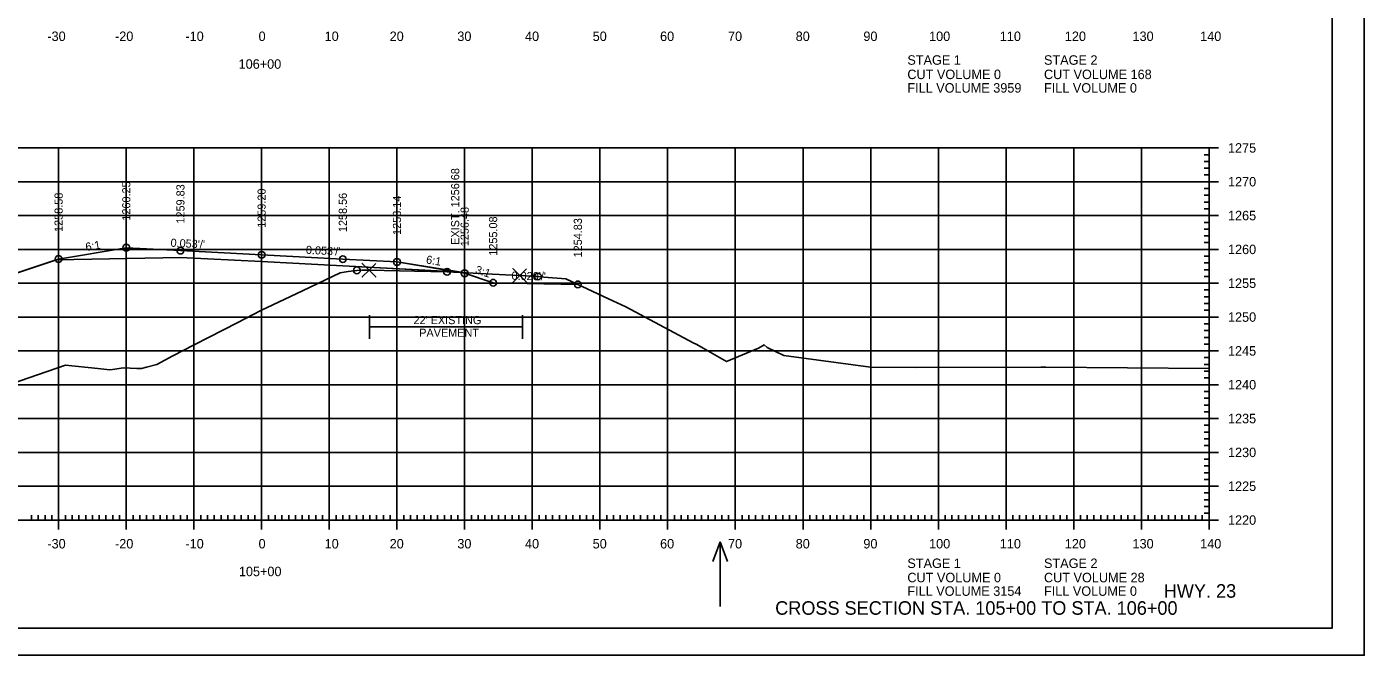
# Model space of a CAD drawing. Extents: x 1406028 to 1412453, y 321733 to 325986.
# Drawn here: x 1406555.2 to 1406752.8, y 322359.3 to 322452.2 of the extents above; entities that cross this region are included whole.
import ezdxf

# ---------------------------------------------------------------- set-up
doc = ezdxf.new("R2010")
doc.units = 0
for name, color, linetype in [('R_Alt Surface', 7, 'Continuous'), ('R_Axis', 7, 'Continuous'), ('R_Axis Annot', 7, 'Continuous'), ('R_Border', 7, 'Continuous'), ('R_Draft', 7, 'Continuous'), ('R_Exist Surface', 7, 'Continuous'), ('R_Fin Surface', 7, 'Continuous'), ('R_Fin Surface Annot', 7, 'Continuous'), ('R_Grid', 7, 'Continuous'), ('R_No Plot', 7, 'Continuous'), ('R_Proposed Const Limits', 7, 'Continuous'), ('R_Proposed Road', 7, 'Continuous'), ('R_Water Annot', 7, 'Continuous'), ('R_Xsect Elev', 7, 'Continuous')]:
    doc.layers.add(name, color=color, linetype=linetype)

msp = doc.modelspace()

# ---------------------------------------------------------------- linework, layer by layer
at = {"layer": 'R_Alt Surface'}
msp.add_lwpolyline([(1406559.52, 322417.79), (1406577.88, 322418.15), (1406589.88, 322417.52), (1406601.88, 322416.89), (1406619.38, 322415.97)], dxfattribs=at)
at = {"layer": 'R_Axis'}
for p, q in [((1406731.28, 322434.33), (1406728.48, 322434.33)), ((1406729.88, 322379.33), (1406729.88, 322434.33)), ((1406729.88, 322433.33), (1406729.18, 322433.33)), ((1406729.88, 322432.33), (1406729.18, 322432.33)), ((1406729.88, 322431.33), (1406729.18, 322431.33)), ((1406729.88, 322430.33), (1406729.18, 322430.33)), ((1406731.28, 322429.33), (1406728.48, 322429.33)), ((1406729.88, 322428.33), (1406729.18, 322428.33)), ((1406729.88, 322427.33), (1406729.18, 322427.33)), ((1406729.88, 322426.33), (1406729.18, 322426.33)), ((1406731.28, 322424.33), (1406728.48, 322424.33)), ((1406729.88, 322425.33), (1406729.18, 322425.33)), ((1406729.88, 322423.33), (1406729.18, 322423.33)), ((1406729.88, 322422.33), (1406729.18, 322422.33)), ((1406729.88, 322421.33), (1406729.18, 322421.33)), ((1406729.88, 322420.33), (1406729.18, 322420.33)), ((1406731.28, 322419.33), (1406728.48, 322419.33)), ((1406729.88, 322418.33), (1406729.18, 322418.33)), ((1406729.88, 322417.33), (1406729.18, 322417.33)), ((1406729.88, 322416.33), (1406729.18, 322416.33)), ((1406731.28, 322414.33), (1406728.48, 322414.33)), ((1406729.88, 322415.33), (1406729.18, 322415.33)), ((1406729.88, 322413.33), (1406729.18, 322413.33)), ((1406729.88, 322412.33), (1406729.18, 322412.33)), ((1406729.88, 322411.33), (1406729.18, 322411.33)), ((1406729.88, 322410.33), (1406729.18, 322410.33)), ((1406731.28, 322409.33), (1406728.48, 322409.33)), ((1406729.88, 322408.33), (1406729.18, 322408.33)), ((1406729.88, 322407.33), (1406729.18, 322407.33)), ((1406729.88, 322406.33), (1406729.18, 322406.33)), ((1406731.28, 322404.33), (1406728.48, 322404.33)), ((1406729.88, 322405.33), (1406729.18, 322405.33)), ((1406729.88, 322403.33), (1406729.18, 322403.33)), ((1406729.88, 322402.33), (1406729.18, 322402.33)), ((1406729.88, 322401.33), (1406729.18, 322401.33)), ((1406729.88, 322400.33), (1406729.18, 322400.33)), ((1406731.28, 322399.33), (1406728.48, 322399.33)), ((1406729.88, 322398.33), (1406729.18, 322398.33)), ((1406729.88, 322397.33), (1406729.18, 322397.33)), ((1406729.88, 322396.33), (1406729.18, 322396.33)), ((1406731.28, 322394.33), (1406728.48, 322394.33)), ((1406729.88, 322395.33), (1406729.18, 322395.33)), ((1406729.88, 322393.33), (1406729.18, 322393.33)), ((1406729.88, 322392.33), (1406729.18, 322392.33)), ((1406729.88, 322391.33), (1406729.18, 322391.33)), ((1406729.88, 322390.33), (1406729.18, 322390.33)), ((1406731.28, 322389.33), (1406728.48, 322389.33)), ((1406729.88, 322388.33), (1406729.18, 322388.33)), ((1406729.88, 322387.33), (1406729.18, 322387.33)), ((1406729.88, 322386.33), (1406729.18, 322386.33)), ((1406731.28, 322384.33), (1406728.48, 322384.33)), ((1406729.88, 322385.33), (1406729.18, 322385.33)), ((1406729.88, 322383.33), (1406729.18, 322383.33)), ((1406729.88, 322382.33), (1406729.18, 322382.33)), ((1406559.88, 322377.93), (1406559.88, 322380.73)), ((1406569.88, 322377.93), (1406569.88, 322380.73)), ((1406579.88, 322377.93), (1406579.88, 322380.73)), ((1406589.88, 322377.93), (1406589.88, 322380.73)), ((1406599.88, 322377.93), (1406599.88, 322380.73)), ((1406609.88, 322377.93), (1406609.88, 322380.73)), ((1406619.88, 322377.93), (1406619.88, 322380.73)), ((1406629.88, 322377.93), (1406629.88, 322380.73)), ((1406639.88, 322377.93), (1406639.88, 322380.73)), ((1406649.88, 322377.93), (1406649.88, 322380.73)), ((1406659.88, 322377.93), (1406659.88, 322380.73)), ((1406669.88, 322377.93), (1406669.88, 322380.73)), ((1406679.88, 322377.93), (1406679.88, 322380.73)), ((1406689.88, 322377.93), (1406689.88, 322380.73)), ((1406699.88, 322377.93), (1406699.88, 322380.73)), ((1406709.88, 322377.93), (1406709.88, 322380.73)), ((1406719.88, 322377.93), (1406719.88, 322380.73)), ((1406729.88, 322381.33), (1406729.18, 322381.33)), ((1406729.88, 322380.33), (1406729.18, 322380.33)), ((1406729.88, 322377.93), (1406729.88, 322380.73)), ((1406449.88, 322379.33), (1406729.88, 322379.33)), ((1406555.88, 322379.33), (1406555.88, 322380.03)), ((1406556.88, 322379.33), (1406556.88, 322380.03)), ((1406557.88, 322379.33), (1406557.88, 322380.03)), ((1406558.88, 322379.33), (1406558.88, 322380.03)), ((1406560.88, 322379.33), (1406560.88, 322380.03)), ((1406561.88, 322379.33), (1406561.88, 322380.03)), ((1406562.88, 322379.33), (1406562.88, 322380.03)), ((1406563.88, 322379.33), (1406563.88, 322380.03)), ((1406564.88, 322379.33), (1406564.88, 322380.03)), ((1406565.88, 322379.33), (1406565.88, 322380.03)), ((1406566.88, 322379.33), (1406566.88, 322380.03)), ((1406567.88, 322379.33), (1406567.88, 322380.03)), ((1406568.88, 322379.33), (1406568.88, 322380.03)), ((1406570.88, 322379.33), (1406570.88, 322380.03)), ((1406571.88, 322379.33), (1406571.88, 322380.03)), ((1406572.88, 322379.33), (1406572.88, 322380.03)), ((1406573.88, 322379.33), (1406573.88, 322380.03)), ((1406574.88, 322379.33), (1406574.88, 322380.03)), ((1406575.88, 322379.33), (1406575.88, 322380.03)), ((1406576.88, 322379.33), (1406576.88, 322380.03)), ((1406577.88, 322379.33), (1406577.88, 322380.03)), ((1406578.88, 322379.33), (1406578.88, 322380.03)), ((1406580.88, 322379.33), (1406580.88, 322380.03)), ((1406581.88, 322379.33), (1406581.88, 322380.03)), ((1406582.88, 322379.33), (1406582.88, 322380.03)), ((1406583.88, 322379.33), (1406583.88, 322380.03)), ((1406584.88, 322379.33), (1406584.88, 322380.03)), ((1406585.88, 322379.33), (1406585.88, 322380.03)), ((1406586.88, 322379.33), (1406586.88, 322380.03)), ((1406587.88, 322379.33), (1406587.88, 322380.03)), ((1406588.88, 322379.33), (1406588.88, 322380.03)), ((1406590.88, 322379.33), (1406590.88, 322380.03)), ((1406591.88, 322379.33), (1406591.88, 322380.03)), ((1406592.88, 322379.33), (1406592.88, 322380.03)), ((1406593.88, 322379.33), (1406593.88, 322380.03)), ((1406594.88, 322379.33), (1406594.88, 322380.03)), ((1406595.88, 322379.33), (1406595.88, 322380.03)), ((1406596.88, 322379.33), (1406596.88, 322380.03)), ((1406597.88, 322379.33), (1406597.88, 322380.03)), ((1406598.88, 322379.33), (1406598.88, 322380.03)), ((1406600.88, 322379.33), (1406600.88, 322380.03)), ((1406601.88, 322379.33), (1406601.88, 322380.03)), ((1406602.88, 322379.33), (1406602.88, 322380.03)), ((1406603.88, 322379.33), (1406603.88, 322380.03)), ((1406604.88, 322379.33), (1406604.88, 322380.03)), ((1406605.88, 322379.33), (1406605.88, 322380.03)), ((1406606.88, 322379.33), (1406606.88, 322380.03)), ((1406607.88, 322379.33), (1406607.88, 322380.03)), ((1406608.88, 322379.33), (1406608.88, 322380.03)), ((1406610.88, 322379.33), (1406610.88, 322380.03)), ((1406611.88, 322379.33), (1406611.88, 322380.03)), ((1406612.88, 322379.33), (1406612.88, 322380.03)), ((1406613.88, 322379.33), (1406613.88, 322380.03)), ((1406614.88, 322379.33), (1406614.88, 322380.03)), ((1406615.88, 322379.33), (1406615.88, 322380.03)), ((1406616.88, 322379.33), (1406616.88, 322380.03)), ((1406617.88, 322379.33), (1406617.88, 322380.03)), ((1406618.88, 322379.33), (1406618.88, 322380.03)), ((1406620.88, 322379.33), (1406620.88, 322380.03)), ((1406621.88, 322379.33), (1406621.88, 322380.03)), ((1406622.88, 322379.33), (1406622.88, 322380.03)), ((1406623.88, 322379.33), (1406623.88, 322380.03)), ((1406624.88, 322379.33), (1406624.88, 322380.03)), ((1406625.88, 322379.33), (1406625.88, 322380.03)), ((1406626.88, 322379.33), (1406626.88, 322380.03)), ((1406627.88, 322379.33), (1406627.88, 322380.03)), ((1406628.88, 322379.33), (1406628.88, 322380.03)), ((1406630.88, 322379.33), (1406630.88, 322380.03)), ((1406631.88, 322379.33), (1406631.88, 322380.03)), ((1406632.88, 322379.33), (1406632.88, 322380.03)), ((1406633.88, 322379.33), (1406633.88, 322380.03)), ((1406634.88, 322379.33), (1406634.88, 322380.03)), ((1406635.88, 322379.33), (1406635.88, 322380.03)), ((1406636.88, 322379.33), (1406636.88, 322380.03)), ((1406637.88, 322379.33), (1406637.88, 322380.03)), ((1406638.88, 322379.33), (1406638.88, 322380.03)), ((1406640.88, 322379.33), (1406640.88, 322380.03)), ((1406641.88, 322379.33), (1406641.88, 322380.03)), ((1406642.88, 322379.33), (1406642.88, 322380.03)), ((1406643.88, 322379.33), (1406643.88, 322380.03)), ((1406644.88, 322379.33), (1406644.88, 322380.03)), ((1406645.88, 322379.33), (1406645.88, 322380.03)), ((1406646.88, 322379.33), (1406646.88, 322380.03)), ((1406647.88, 322379.33), (1406647.88, 322380.03)), ((1406648.88, 322379.33), (1406648.88, 322380.03)), ((1406650.88, 322379.33), (1406650.88, 322380.03)), ((1406651.88, 322379.33), (1406651.88, 322380.03)), ((1406652.88, 322379.33), (1406652.88, 322380.03)), ((1406653.88, 322379.33), (1406653.88, 322380.03)), ((1406654.88, 322379.33), (1406654.88, 322380.03)), ((1406655.88, 322379.33), (1406655.88, 322380.03)), ((1406656.88, 322379.33), (1406656.88, 322380.03)), ((1406657.88, 322379.33), (1406657.88, 322380.03)), ((1406658.88, 322379.33), (1406658.88, 322380.03)), ((1406660.88, 322379.33), (1406660.88, 322380.03)), ((1406661.88, 322379.33), (1406661.88, 322380.03)), ((1406662.88, 322379.33), (1406662.88, 322380.03)), ((1406663.88, 322379.33), (1406663.88, 322380.03)), ((1406664.88, 322379.33), (1406664.88, 322380.03)), ((1406665.88, 322379.33), (1406665.88, 322380.03)), ((1406666.88, 322379.33), (1406666.88, 322380.03)), ((1406667.88, 322379.33), (1406667.88, 322380.03)), ((1406668.88, 322379.33), (1406668.88, 322380.03)), ((1406670.88, 322379.33), (1406670.88, 322380.03)), ((1406671.88, 322379.33), (1406671.88, 322380.03)), ((1406672.88, 322379.33), (1406672.88, 322380.03)), ((1406673.88, 322379.33), (1406673.88, 322380.03)), ((1406674.88, 322379.33), (1406674.88, 322380.03)), ((1406675.88, 322379.33), (1406675.88, 322380.03)), ((1406676.88, 322379.33), (1406676.88, 322380.03)), ((1406677.88, 322379.33), (1406677.88, 322380.03)), ((1406678.88, 322379.33), (1406678.88, 322380.03)), ((1406680.88, 322379.33), (1406680.88, 322380.03)), ((1406681.88, 322379.33), (1406681.88, 322380.03)), ((1406682.88, 322379.33), (1406682.88, 322380.03)), ((1406683.88, 322379.33), (1406683.88, 322380.03)), ((1406684.88, 322379.33), (1406684.88, 322380.03)), ((1406685.88, 322379.33), (1406685.88, 322380.03)), ((1406686.88, 322379.33), (1406686.88, 322380.03)), ((1406687.88, 322379.33), (1406687.88, 322380.03)), ((1406688.88, 322379.33), (1406688.88, 322380.03)), ((1406690.88, 322379.33), (1406690.88, 322380.03)), ((1406691.88, 322379.33), (1406691.88, 322380.03)), ((1406692.88, 322379.33), (1406692.88, 322380.03)), ((1406693.88, 322379.33), (1406693.88, 322380.03)), ((1406694.88, 322379.33), (1406694.88, 322380.03)), ((1406695.88, 322379.33), (1406695.88, 322380.03)), ((1406696.88, 322379.33), (1406696.88, 322380.03)), ((1406697.88, 322379.33), (1406697.88, 322380.03)), ((1406698.88, 322379.33), (1406698.88, 322380.03)), ((1406700.88, 322379.33), (1406700.88, 322380.03)), ((1406701.88, 322379.33), (1406701.88, 322380.03)), ((1406702.88, 322379.33), (1406702.88, 322380.03)), ((1406703.88, 322379.33), (1406703.88, 322380.03)), ((1406704.88, 322379.33), (1406704.88, 322380.03)), ((1406705.88, 322379.33), (1406705.88, 322380.03)), ((1406706.88, 322379.33), (1406706.88, 322380.03)), ((1406707.88, 322379.33), (1406707.88, 322380.03)), ((1406708.88, 322379.33), (1406708.88, 322380.03)), ((1406710.88, 322379.33), (1406710.88, 322380.03)), ((1406711.88, 322379.33), (1406711.88, 322380.03)), ((1406712.88, 322379.33), (1406712.88, 322380.03)), ((1406713.88, 322379.33), (1406713.88, 322380.03)), ((1406714.88, 322379.33), (1406714.88, 322380.03)), ((1406715.88, 322379.33), (1406715.88, 322380.03)), ((1406716.88, 322379.33), (1406716.88, 322380.03)), ((1406717.88, 322379.33), (1406717.88, 322380.03)), ((1406718.88, 322379.33), (1406718.88, 322380.03)), ((1406720.88, 322379.33), (1406720.88, 322380.03)), ((1406721.88, 322379.33), (1406721.88, 322380.03)), ((1406722.88, 322379.33), (1406722.88, 322380.03)), ((1406723.88, 322379.33), (1406723.88, 322380.03)), ((1406724.88, 322379.33), (1406724.88, 322380.03)), ((1406725.88, 322379.33), (1406725.88, 322380.03)), ((1406726.88, 322379.33), (1406726.88, 322380.03)), ((1406727.88, 322379.33), (1406727.88, 322380.03)), ((1406731.28, 322379.33), (1406728.48, 322379.33)), ((1406728.88, 322379.33), (1406728.88, 322380.03))]:
    msp.add_line(p, q, dxfattribs=at)
at = {"layer": 'R_Border'}
for q in [(1406748.06, 322568.79), (1406431.88, 322363.33)]:
    msp.add_line((1406748.06, 322363.33), q, dxfattribs=at)
at = {"layer": 'R_Draft'}
for p, q in [((1406605.8, 322409.62), (1406605.8, 322406.12)), ((1406605.82, 322407.9), (1406628.41, 322407.9)), ((1406628.43, 322409.62), (1406628.43, 322406.12))]:
    msp.add_line(p, q, dxfattribs=at)
at = {"layer": 'R_Exist Surface'}
msp.add_lwpolyline([(1406552.78, 322399.4), (1406560.89, 322402.23), (1406565.68, 322401.75), (1406567.43, 322401.52), (1406567.85, 322401.58), (1406569.47, 322401.83), (1406571.46, 322401.75), (1406572.12, 322401.72), (1406572.87, 322401.9), (1406574.42, 322402.32), (1406576.78, 322403.61), (1406579.92, 322405.23), (1406586.35, 322408.51), (1406589.76, 322410.3), (1406595.91, 322413.21), (1406601.47, 322415.86), (1406602.66, 322416.05), (1406603.96, 322416.23), (1406604.7, 322416.24), (1406605.75, 322416.26), (1406612.49, 322416.12), (1406617.28, 322416.01), (1406625.91, 322415.58), (1406628.03, 322415.47), (1406630.45, 322415.34), (1406630.71, 322415.32), (1406631.6, 322415.23), (1406634.83, 322414.99), (1406641.14, 322412.02), (1406643.71, 322410.82), (1406653.66, 322405.53), (1406654.21, 322405.26), (1406655.15, 322404.71), (1406658.56, 322402.75), (1406663.32, 322404.74), (1406664.15, 322405.21), (1406664.6, 322404.81), (1406667.04, 322403.65), (1406669.61, 322403.3), (1406679.87, 322401.9), (1406686.53, 322401.89), (1406705, 322401.93), (1406705.75, 322401.93), (1406729.88, 322401.74)], dxfattribs=at)
at = {"layer": 'R_Fin Surface'}
for points in [[(1406502.36, 322398.74), (1406559.52, 322417.79), (1406559.88, 322417.91), (1406569.88, 322419.58), (1406577.88, 322419.15), (1406589.88, 322418.52), (1406601.88, 322417.89), (1406609.88, 322417.47), (1406619.38, 322415.97), (1406619.88, 322415.8), (1406624.09, 322414.4), (1406636.61, 322414.15)], [(1406569.88, 322419.58), (1406577.88, 322419.15), (1406589.88, 322418.52), (1406601.88, 322417.89), (1406609.88, 322417.47)]]:
    msp.add_lwpolyline(points, dxfattribs=at)
at = {"layer": 'R_Grid'}
for p, q in [((1406449.88, 322434.33), (1406729.88, 322434.33)), ((1406559.88, 322379.33), (1406559.88, 322434.33)), ((1406569.88, 322379.33), (1406569.88, 322434.33)), ((1406579.88, 322379.33), (1406579.88, 322434.33)), ((1406589.88, 322379.33), (1406589.88, 322434.33)), ((1406599.88, 322379.33), (1406599.88, 322434.33)), ((1406609.88, 322379.33), (1406609.88, 322434.33)), ((1406619.88, 322379.33), (1406619.88, 322434.33)), ((1406629.88, 322379.33), (1406629.88, 322434.33)), ((1406639.88, 322379.33), (1406639.88, 322434.33)), ((1406649.88, 322379.33), (1406649.88, 322434.33)), ((1406659.88, 322379.33), (1406659.88, 322434.33)), ((1406669.88, 322379.33), (1406669.88, 322434.33)), ((1406679.88, 322379.33), (1406679.88, 322434.33)), ((1406689.88, 322379.33), (1406689.88, 322434.33)), ((1406699.88, 322379.33), (1406699.88, 322434.33)), ((1406709.88, 322379.33), (1406709.88, 322434.33)), ((1406719.88, 322379.33), (1406719.88, 322434.33)), ((1406729.88, 322379.33), (1406729.88, 322434.33)), ((1406449.88, 322429.33), (1406729.88, 322429.33)), ((1406449.88, 322424.33), (1406729.88, 322424.33)), ((1406449.88, 322419.33), (1406729.88, 322419.33)), ((1406449.88, 322414.33), (1406729.88, 322414.33)), ((1406449.88, 322409.33), (1406729.88, 322409.33)), ((1406449.88, 322404.33), (1406729.88, 322404.33)), ((1406449.88, 322399.33), (1406729.88, 322399.33)), ((1406449.88, 322394.33), (1406729.88, 322394.33)), ((1406449.88, 322389.33), (1406729.88, 322389.33)), ((1406449.88, 322384.33), (1406729.88, 322384.33)), ((1406449.88, 322379.33), (1406729.88, 322379.33))]:
    msp.add_line(p, q, dxfattribs=at)
at = {"layer": 'R_No Plot'}
msp.add_line((1406419.48, 322359.35), (1406752.82, 322359.35), dxfattribs=at)
for points in [[(1406419.48, 322572.68), (1406752.82, 322572.68), (1406752.82, 322359.34), (1406419.48, 322359.34)], [(1406665.8, 322568.79), (1406685.42, 322568.79), (1406685.42, 322558.91), (1406701.54, 322558.91), (1406724.73, 322558.91), (1406724.73, 322534.58), (1406748.06, 322534.58), (1406748.06, 322363.33), (1406431.88, 322363.33), (1406431.88, 322568.79)], [(1406619.22, 322415.91), (1406625.91, 322415.58), (1406628.03, 322415.47), (1406630.45, 322415.34), (1406630.71, 322415.32), (1406631.6, 322415.23), (1406634.83, 322414.99), (1406636.61, 322414.15), (1406624.09, 322414.4), (1406619.88, 322415.8)]]:
    msp.add_lwpolyline(points, close=True, dxfattribs=at)
for points in [[(1406552.78, 322399.4), (1406560.89, 322402.23), (1406565.68, 322401.75), (1406567.43, 322401.52), (1406567.85, 322401.58), (1406569.47, 322401.83), (1406571.46, 322401.75), (1406572.12, 322401.72), (1406572.87, 322401.9), (1406574.42, 322402.32), (1406576.78, 322403.61), (1406579.92, 322405.23), (1406586.35, 322408.51), (1406589.76, 322410.3), (1406595.91, 322413.21), (1406601.47, 322415.86), (1406602.66, 322416.05), (1406603.96, 322416.23), (1406604.7, 322416.24), (1406605.75, 322416.26), (1406612.49, 322416.12), (1406617.28, 322416.01), (1406619.22, 322415.91), (1406618.65, 322416.01), (1406601.88, 322416.89), (1406589.88, 322417.52), (1406577.88, 322418.15), (1406559.52, 322417.79), (1406502.36, 322398.74)], [(1406605.75, 322416.26), (1406604.75, 322417.26), (1406605.75, 322416.26), (1406604.75, 322415.26), (1406605.75, 322416.26), (1406606.75, 322415.26), (1406605.75, 322416.26), (1406606.75, 322417.26)], [(1406628.03, 322415.47), (1406627.03, 322416.47), (1406628.03, 322415.47), (1406627.03, 322414.47), (1406628.03, 322415.47), (1406629.03, 322414.47), (1406628.03, 322415.47), (1406629.03, 322416.47)]]:
    msp.add_lwpolyline(points, dxfattribs=at)
for centre in [(1406569.88, 322419.58), (1406559.88, 322417.91), (1406577.88, 322419.15), (1406589.88, 322418.52), (1406601.88, 322417.89), (1406609.88, 322417.47), (1406603.96, 322416.23), (1406617.28, 322416.01), (1406619.88, 322415.8), (1406630.71, 322415.32), (1406624.09, 322414.4), (1406636.61, 322414.15)]:
    msp.add_circle(centre, 0.5, dxfattribs=at)
at = {"layer": 'R_Proposed Const Limits'}
for points in [[(1406559.88, 322417.91), (1406502.36, 322398.74)], [(1406624.09, 322414.4), (1406636.61, 322414.15)]]:
    msp.add_lwpolyline(points, dxfattribs=at)
at = {"layer": 'R_Proposed Road'}
for points in [[(1406569.88, 322419.58), (1406559.88, 322417.91)], [(1406609.88, 322417.47), (1406619.88, 322415.8)], [(1406619.88, 322415.8), (1406624.09, 322414.4)]]:
    msp.add_lwpolyline(points, dxfattribs=at)
at = {"layer": 'R_Water Annot'}
for p, q in [((1406657.63, 322376.11), (1406656.56, 322373.18)), ((1406657.63, 322366.54), (1406657.63, 322376.11)), ((1406657.63, 322376.11), (1406658.7, 322373.18))]:
    msp.add_line(p, q, dxfattribs=at)

# ---------------------------------------------------------------- texts
at = {"layer": 'R_Axis Annot'}
for s, p in [('-30', (1406558.22, 322450.13)), ('-20', (1406568.22, 322450.13)), ('-10', (1406578.62, 322450.13)), ('0', (1406589.43, 322450.13)), ('10', (1406599.19, 322450.13)), ('20', (1406608.8, 322450.13)), ('30', (1406618.8, 322450.13)), ('40', (1406628.8, 322450.13)), ('50', (1406638.8, 322450.13)), ('60', (1406648.76, 322450.13)), ('70', (1406658.8, 322450.13)), ('80', (1406668.8, 322450.13)), ('90', (1406678.8, 322450.13)), ('100', (1406688.51, 322450.13)), ('110', (1406698.96, 322450.13)), ('120', (1406708.57, 322450.13)), ('130', (1406718.57, 322450.13)), ('140', (1406728.57, 322450.13)), ('106+00', (1406586.48, 322446.03)), ('STAGE 1', (1406685.3, 322446.62)), ('STAGE 2', (1406705.49, 322446.62)), ('CUT VOLUME 0', (1406685.3, 322444.5)), ('CUT VOLUME 168', (1406705.49, 322444.5)), ('FILL VOLUME 3959', (1406685.3, 322442.5)), ('FILL VOLUME 0', (1406705.49, 322442.5)), ('1275', (1406732.68, 322433.63)), ('1270', (1406732.68, 322428.63)), ('1265', (1406732.68, 322423.63)), ('1260', (1406732.68, 322418.63)), ('1255', (1406732.68, 322413.63)), ('1250', (1406732.68, 322408.63)), ('1245', (1406732.68, 322403.63)), ('1240', (1406732.68, 322398.63)), ('1235', (1406732.68, 322393.63)), ('1230', (1406732.68, 322388.63)), ('1225', (1406732.68, 322383.63)), ('1220', (1406732.68, 322378.63)), ('-30', (1406558.22, 322375.13)), ('-20', (1406568.22, 322375.13)), ('-10', (1406578.62, 322375.13)), ('0', (1406589.43, 322375.13)), ('10', (1406599.19, 322375.13)), ('20', (1406608.8, 322375.13)), ('30', (1406618.8, 322375.13)), ('40', (1406628.8, 322375.13)), ('50', (1406638.8, 322375.13)), ('60', (1406648.76, 322375.13)), ('70', (1406658.8, 322375.13)), ('80', (1406668.8, 322375.13)), ('90', (1406678.8, 322375.13)), ('100', (1406688.51, 322375.13)), ('110', (1406698.96, 322375.13)), ('120', (1406708.57, 322375.13)), ('130', (1406718.57, 322375.13)), ('140', (1406728.57, 322375.13)), ('105+00', (1406586.52, 322371.03)), ('STAGE 1', (1406685.3, 322372.24)), ('STAGE 2', (1406705.49, 322372.24)), ('CUT VOLUME 0', (1406685.3, 322370.13)), ('CUT VOLUME 28', (1406705.49, 322370.13)), ('FILL VOLUME 3154', (1406685.3, 322368.13)), ('FILL VOLUME 0', (1406705.49, 322368.13))]:
    msp.add_text(s, height=1.4, dxfattribs=at).set_placement(p)
at = {"layer": 'R_Draft'}
for s, height, p in [("22' EXISTING ", 1.2, (1406612.32, 322408.28)), ('PAVEMENT', 1.2, (1406613.17, 322406.41)), ('HWY. 23', 2, (1406723.19, 322367.85)), ('CROSS SECTION STA. 105+00 TO STA. 106+00', 2, (1406665.77, 322365.33))]:
    msp.add_text(s, height=height, dxfattribs=at).set_placement(p)
at = {"layer": 'R_Fin Surface Annot'}
for s, rotation, p in [('1258.58', 90, (1406560.48, 322421.91)), ('1260.25', 90, (1406570.48, 322423.58)), ('1259.83', 90, (1406578.48, 322423.15)), ('1259.20', 90, (1406590.48, 322422.52)), ('1258.56', 90, (1406602.48, 322421.89)), ('1258.14', 90, (1406610.48, 322421.47)), ('1256.48', 90, (1406620.48, 322419.8)), ('1255.08', 90, (1406624.69, 322418.4)), ('1254.83', 90, (1406637.21, 322418.15)), ('6:1', 9.4642, (1406563.95, 322419.09)), ("0.053'/'", 356.9894, (1406576.4, 322419.73)), ("0.053'/'", 356.9894, (1406596.4, 322418.68)), ('6:1', 350.5358, (1406614.12, 322417.27)), ('3:1', 341.5668, (1406621.35, 322415.84)), ("0.020'/'", 358.8542, (1406626.8, 322414.85))]:
    msp.add_text(s, height=1.2, rotation=rotation, dxfattribs=at).set_placement(p)
at = {"layer": 'R_No Plot'}
for p in [(1406601.42, 322415.81), (1406634.78, 322414.94), (1406589.71, 322410.25), (1406643.67, 322410.77), (1406579.88, 322405.18), (1406654.17, 322405.21), (1406664.11, 322405.16), (1406560.84, 322402.18), (1406574.37, 322402.27), (1406658.52, 322402.7), (1406666.99, 322403.6), (1406679.83, 322401.85), (1406704.95, 322401.88), (1406567.39, 322401.47), (1406569.42, 322401.78), (1406572.08, 322401.67)]:
    msp.add_text('+', height=0.1, dxfattribs=at).set_placement(p)
at = {"layer": 'R_Xsect Elev'}
msp.add_text('EXIST. 1256.68', height=1.2, rotation=90, dxfattribs=at).set_placement((1406619.08, 322420.01))

doc.saveas('drawing.dxf')
